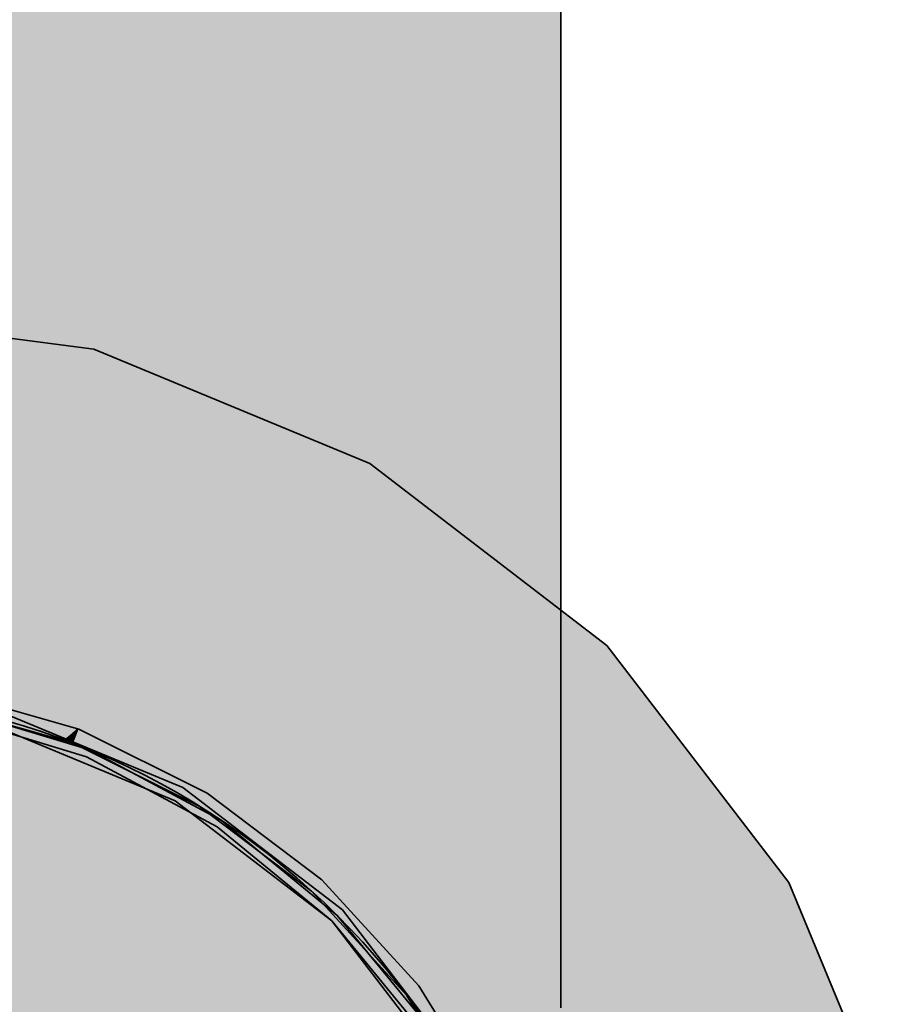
# Model space of a CAD drawing. Extents: x -350 to 540, y -53 to 541.
# Tile 527 of 569: x 304.73 to 307.04, y 211.49 to 214.07. Entities that reach past the tile are written whole.
import ezdxf

# ---------------------------------------------------------------- set-up
doc = ezdxf.new("R2010")
doc.units = 0
doc.layers.get('0').update_dxf_attribs({"lineweight": 35})
for name, color, linetype, lineweight, true_color in [('L_Bauteil', 7, 'Continuous', 35, 0xababab), ('L_Bauteil-Shading', 7, 'Continuous', 35, 0xababab), ('L_Fortluft', 7, 'Continuous', 35, 0x993300), ('L_Fortluft-Shading', 7, 'Continuous', 35, 0x993300)]:
    doc.layers.add(name, color=color, linetype=linetype, lineweight=lineweight, true_color=true_color)

# ---------------------------------------------------------------- blocks, each defined once
blk = doc.blocks.new('3D-Ansicht-A06HSWBANL', base_point=(172.3963, 139.9809))
at = {"layer": 'L_Bauteil-Shading', "color": 254, "true_color": 0xcccccc}
for points in [[(304.1528, 213.3114), (304.1528, 212.7935), (304.9218, 213.2102), (304.4884, 212.698)], [(304.9218, 213.2102), (304.4884, 212.698), (304.7635, 212.6198)], [(305.0034, 212.7579), (304.9218, 213.2102), (304.8734, 212.5885), (304.7635, 212.6198)], [(305.247, 213.0755), (304.9218, 213.2102), (305.0034, 212.7579)], [(305.1058, 212.7583), (305.247, 213.0755), (305.0219, 212.7821)], [(305.1058, 212.7583), (305.5581, 212.7596), (305.247, 213.0755), (305.6453, 212.9105)], [(305.6453, 212.9105), (305.5581, 212.7596), (305.6378, 212.8207)], [(305.7001, 212.8685), (305.6453, 212.9105), (305.6378, 212.8207)], [(305.843, 212.5485), (306.021, 212.6222), (305.6378, 212.8207), (305.7001, 212.8685)], [(305.6204, 212.6118), (305.6378, 212.8207), (305.4937, 212.6479), (305.5581, 212.7596)], [(305.843, 212.5485), (305.6378, 212.8207), (305.6204, 212.6118)], [(305.0034, 212.7579), (304.6917, 212.3518), (304.79, 212.1702), (304.6577, 212.2249)], [(305.0034, 212.7579), (304.79, 212.1702), (305.0706, 212.3855)], [(305.0034, 212.7579), (305.1058, 212.7583), (305.0219, 212.7821)], [(305.0706, 212.3855), (305.4345, 212.6647), (305.0034, 212.7579), (305.1058, 212.7583)], [(305.4345, 212.6647), (305.5581, 212.7596), (305.1058, 212.7583)], [(305.5581, 212.7596), (305.4345, 212.6647), (305.4937, 212.6479)], [(304.4884, 212.698), (304.1528, 212.3013), (304.7635, 212.6198), (304.6917, 212.3518)], [(305.4345, 212.6647), (305.0706, 212.3855), (305.3084, 212.327), (305.097, 212.2395)], [(305.4345, 212.6647), (305.3084, 212.327), (305.4937, 212.6479)], [(305.6069, 212.4507), (305.6204, 212.6118), (305.3084, 212.327), (305.4937, 212.6479)], [(304.7635, 212.6198), (304.6917, 212.3518), (304.8734, 212.5885)], [(305.6069, 212.4507), (306.2666, 212.4337), (306.021, 212.6222)], [(305.6069, 212.4507), (305.843, 212.5485), (305.6204, 212.6118)], [(305.6069, 212.4507), (305.3084, 212.327), (305.5951, 212.3083), (305.2732, 212.2659)], [(305.6069, 212.4507), (305.5951, 212.3083), (306.2666, 212.4337), (306.224, 212.3911)], [(306.2666, 212.4337), (306.224, 212.3911), (306.2527, 212.3949)], [(306.2924, 212.4001), (306.2666, 212.4337), (306.2527, 212.3949)], [(306.7434, 211.8124), (306.2924, 212.4001), (305.86, 211.3024), (306.2527, 212.3949)], [(305.0706, 212.3855), (304.79, 212.1702), (305.097, 212.2395), (304.8599, 212.1412)], [(306.224, 212.3911), (305.5453, 211.7125), (306.2527, 212.3949), (305.86, 211.3024)], [(305.5951, 212.3083), (305.5453, 211.7125), (306.224, 212.3911)], [(305.3084, 212.327), (305.1086, 212.2443), (305.2732, 212.2659)], [(305.2732, 212.2659), (305.1353, 212.0271), (305.5951, 212.3083), (305.5453, 211.7125)], [(304.5355, 212.274), (304.5316, 212.2544), (304.903, 212.1417)], [(304.5355, 212.274), (304.5316, 212.2544), (304.903, 212.1417)], [(304.5355, 212.274), (304.903, 212.1417), (304.9106, 212.1602)], [(304.5355, 212.274), (304.903, 212.1417), (304.9106, 212.1602)], [(305.1086, 212.2443), (305.097, 212.2395), (305.2732, 212.2659), (305.1353, 212.0271)], [(304.8599, 212.1412), (305.1353, 212.0271), (305.097, 212.2395)], [(305.1673, 212.0057), (304.9106, 212.1602), (305.1673, 212.0004), (304.903, 212.1417)], [(304.9106, 212.1602), (304.903, 212.1417), (305.2453, 211.9587)], [(305.1673, 212.023), (304.9106, 212.1602), (305.1673, 212.0057)], [(304.9106, 212.1602), (305.2453, 211.9587), (305.2564, 211.9754)], [(305.2564, 211.9754), (305.1673, 212.023), (305.2453, 211.9587), (305.1673, 212.0057)], [(305.2453, 211.9587), (305.1673, 212.0057), (305.1673, 212.0004)], [(305.2564, 211.9754), (305.2453, 211.9587), (305.5453, 211.7125)], [(305.2564, 211.9754), (305.2453, 211.9587), (305.5453, 211.7125)], [(305.2564, 211.9754), (305.5453, 211.7125), (305.5595, 211.7266)], [(305.2564, 211.9754), (305.5453, 211.7125), (305.5595, 211.7266)], [(305.86, 211.3024), (306.0578, 210.8249), (306.7434, 211.8124)], [(307.0341, 211.1105), (306.7434, 211.8124), (307.0341, 211.0865), (306.0578, 210.8249)], [(305.5595, 211.7266), (305.5453, 211.7125), (305.7916, 211.4124)], [(305.5595, 211.7266), (305.5453, 211.7125), (305.7916, 211.4124)], [(305.5595, 211.7266), (305.7916, 211.4124), (305.8082, 211.4236)], [(305.5595, 211.7266), (305.7916, 211.4124), (305.8082, 211.4236)]]:
    blk.add_solid(points, dxfattribs=at)
at = {"layer": 'L_Bauteil-Shading', "color": 9, "true_color": 0xc5c5c5}
for points in [[(304.8742, 212.194), (304.5161, 212.2959), (304.5148, 212.2891)], [(304.5148, 212.2891), (304.8717, 212.1876), (304.8742, 212.194)], [(304.8578, 212.1983), (304.6479, 212.2539), (304.8516, 212.1933), (304.6463, 212.2517)], [(304.6505, 212.2576), (304.6479, 212.2539), (304.8581, 212.1986), (304.8578, 212.1983)], [(304.8717, 212.1876), (304.8742, 212.194), (304.8516, 212.1933), (304.8578, 212.1983)], [(304.8578, 212.1983), (304.8742, 212.194), (304.8581, 212.1986)], [(305.0993, 212.0819), (304.8742, 212.194), (305.0996, 212.0793), (304.8717, 212.1876)], [(304.9396, 212.1614), (304.8742, 212.194), (304.9329, 212.1585), (304.8717, 212.1876)], [(305.0996, 212.0793), (304.8717, 212.1876), (305.1004, 212.0737)], [(304.9329, 212.1585), (304.8717, 212.1876), (304.9314, 212.1579)], [(305.2076, 212.028), (304.9329, 212.1585), (305.2039, 212.0222), (304.9314, 212.1579)], [(305.2076, 212.028), (304.9396, 212.1614), (304.9329, 212.1585)], [(305.2076, 212.028), (305.0993, 212.0819), (305.0996, 212.0793)], [(305.2076, 212.028), (305.0996, 212.0793), (305.2039, 212.0222), (305.1004, 212.0737)], [(305.2076, 212.028), (305.2039, 212.0222), (305.5047, 211.8036)], [(305.2076, 212.028), (305.2039, 212.0222), (305.5047, 211.8036)], [(305.2039, 212.0222), (305.5001, 211.7985), (305.5047, 211.8036)], [(305.2039, 212.0222), (305.5001, 211.7985), (305.5047, 211.8036)], [(305.5047, 211.8036), (305.5001, 211.7985), (305.7556, 211.5284)], [(305.5047, 211.8036), (305.5001, 211.7985), (305.7556, 211.5284)], [(305.5001, 211.7985), (305.7501, 211.5243), (305.7556, 211.5284)], [(305.5001, 211.7985), (305.7501, 211.5243), (305.7556, 211.5284)], [(305.7556, 211.5284), (305.7501, 211.5243), (305.9516, 211.2118)], [(305.7556, 211.5284), (305.7501, 211.5243), (305.9516, 211.2118)], [(305.7501, 211.5243), (305.9454, 211.2088), (305.9516, 211.2118)], [(305.7501, 211.5243), (305.9454, 211.2088), (305.9516, 211.2118)]]:
    blk.add_solid(points, dxfattribs=at)
at = {"layer": 'L_Bauteil-Shading', "color": 9, "true_color": 0xbcbcbc}
for points in [[(304.5172, 212.3021), (304.5161, 212.2959), (304.8765, 212.1998)], [(304.8742, 212.194), (304.8765, 212.1998), (304.5161, 212.2959)], [(304.6519, 212.2597), (304.6505, 212.2576), (304.8637, 212.2032), (304.8581, 212.1986)], [(304.6519, 212.2597), (304.8637, 212.2032), (304.6542, 212.2631), (304.8639, 212.2034)], [(304.8581, 212.1986), (304.8742, 212.194), (304.8637, 212.2032), (304.8765, 212.1998)], [(304.8637, 212.2032), (304.8765, 212.1998), (304.8639, 212.2034)], [(304.8742, 212.194), (305.0982, 212.0871), (304.8765, 212.1998), (305.0977, 212.0897)], [(304.8742, 212.194), (304.9411, 212.1621), (304.8765, 212.1998), (304.9471, 212.1647)], [(305.0982, 212.0871), (304.8742, 212.194), (305.0993, 212.0819)], [(304.9411, 212.1621), (304.8742, 212.194), (304.9396, 212.1614)], [(304.9411, 212.1621), (305.2108, 212.0334), (304.9471, 212.1647)], [(305.2108, 212.0334), (304.9411, 212.1621), (305.2076, 212.028), (304.9396, 212.1614)], [(305.0982, 212.0871), (305.2108, 212.0334), (305.0977, 212.0897)], [(305.2108, 212.0334), (305.0982, 212.0871), (305.2076, 212.028), (305.0993, 212.0819)], [(305.2108, 212.0334), (305.2076, 212.028), (305.5089, 211.8083)], [(305.2108, 212.0334), (305.2076, 212.028), (305.5089, 211.8083)], [(305.2076, 212.028), (305.5047, 211.8036), (305.5089, 211.8083)], [(305.2076, 212.028), (305.5047, 211.8036), (305.5089, 211.8083)], [(305.5089, 211.8083), (305.5047, 211.8036), (305.7606, 211.5322)], [(305.5089, 211.8083), (305.5047, 211.8036), (305.7606, 211.5322)], [(305.5047, 211.8036), (305.7556, 211.5284), (305.7606, 211.5322)], [(305.5047, 211.8036), (305.7556, 211.5284), (305.7606, 211.5322)], [(305.7606, 211.5322), (305.7556, 211.5284), (305.9572, 211.2146)], [(305.7606, 211.5322), (305.7556, 211.5284), (305.9572, 211.2146)], [(305.7556, 211.5284), (305.9516, 211.2118), (305.9572, 211.2146)], [(305.7556, 211.5284), (305.9516, 211.2118), (305.9572, 211.2146)]]:
    blk.add_solid(points, dxfattribs=at)
at = {"layer": 'L_Bauteil-Shading', "color": 253, "true_color": 0xb1b1b1}
for points in [[(304.5172, 212.3021), (304.8765, 212.1998), (304.8784, 212.2049)], [(304.8784, 212.2049), (304.533, 212.3032), (304.5197, 212.3014)], [(304.6553, 212.2649), (304.8687, 212.2076), (304.6572, 212.2679), (304.8688, 212.2077)], [(304.8687, 212.2076), (304.6553, 212.2649), (304.8639, 212.2034), (304.6542, 212.2631)], [(304.8765, 212.1998), (304.8784, 212.2049), (304.8639, 212.2034), (304.8687, 212.2076)], [(304.8687, 212.2076), (304.8784, 212.2049), (304.8688, 212.2077)], [(305.0956, 212.0968), (304.8784, 212.2049), (305.0963, 212.0943), (304.8765, 212.1998)], [(304.9534, 212.1676), (304.8784, 212.2049), (304.9484, 212.1653), (304.8765, 212.1998)], [(304.8765, 212.1998), (305.0977, 212.0897), (305.0963, 212.0943)], [(304.8765, 212.1998), (304.9471, 212.1647), (304.9484, 212.1653)], [(304.9471, 212.1647), (305.2108, 212.0334), (304.9484, 212.1653), (305.2137, 212.038)], [(305.2137, 212.038), (304.9534, 212.1676), (304.9484, 212.1653)], [(305.2137, 212.038), (305.0956, 212.0968), (305.0963, 212.0943)], [(305.0977, 212.0897), (305.2108, 212.0334), (305.0963, 212.0943), (305.2137, 212.038)], [(305.5126, 211.8123), (305.2137, 212.038), (305.2108, 212.0334)], [(305.5126, 211.8123), (305.2137, 212.038), (305.2108, 212.0334)], [(305.2108, 212.0334), (305.5089, 211.8083), (305.5126, 211.8123)], [(305.2108, 212.0334), (305.5089, 211.8083), (305.5126, 211.8123)], [(305.5126, 211.8123), (305.5089, 211.8083), (305.7649, 211.5355)], [(305.5126, 211.8123), (305.5089, 211.8083), (305.7649, 211.5355)], [(305.7606, 211.5322), (305.7649, 211.5355), (305.5089, 211.8083)], [(305.7606, 211.5322), (305.7649, 211.5355), (305.5089, 211.8083)], [(305.7606, 211.5322), (305.9621, 211.2171), (305.7649, 211.5355)], [(305.7606, 211.5322), (305.9621, 211.2171), (305.7649, 211.5355)], [(305.9572, 211.2146), (305.9621, 211.2171), (305.7606, 211.5322)], [(305.9572, 211.2146), (305.9621, 211.2171), (305.7606, 211.5322)]]:
    blk.add_solid(points, dxfattribs=at)
at = {"layer": 'L_Bauteil-Shading', "color": 253, "true_color": 0xa3a3a3}
for points in [[(304.8801, 212.2091), (304.5334, 212.3033), (304.8784, 212.2049), (304.533, 212.3032)], [(304.8801, 212.2091), (304.5438, 212.3047), (304.5334, 212.3033)], [(304.8725, 212.2111), (304.6581, 212.2694), (304.8688, 212.2077), (304.6572, 212.2679)], [(304.6581, 212.2694), (304.8725, 212.2111), (304.6595, 212.2718), (304.8726, 212.2112)], [(304.8784, 212.2049), (304.8801, 212.2091), (304.8688, 212.2077), (304.8725, 212.2111)], [(304.8725, 212.2111), (304.8801, 212.2091), (304.8726, 212.2112)], [(305.0932, 212.103), (304.8801, 212.2091), (305.0941, 212.1007), (304.8784, 212.2049)], [(304.9585, 212.17), (304.8801, 212.2091), (304.9545, 212.1682), (304.8784, 212.2049)], [(305.0941, 212.1007), (304.8784, 212.2049), (305.0956, 212.0968)], [(304.9545, 212.1682), (304.8784, 212.2049), (304.9534, 212.1676)], [(305.2161, 212.0418), (304.9545, 212.1682), (305.2137, 212.038), (304.9534, 212.1676)], [(305.2161, 212.0418), (304.9585, 212.17), (304.9545, 212.1682)], [(305.2161, 212.0418), (305.0932, 212.103), (305.0941, 212.1007)], [(305.2161, 212.0418), (305.0941, 212.1007), (305.2137, 212.038), (305.0956, 212.0968)], [(305.2161, 212.0418), (305.2137, 212.038), (305.5156, 211.8156)], [(305.2161, 212.0418), (305.2137, 212.038), (305.5156, 211.8156)], [(305.5126, 211.8123), (305.5156, 211.8156), (305.2137, 212.038)], [(305.5126, 211.8123), (305.5156, 211.8156), (305.2137, 212.038)], [(305.7685, 211.5382), (305.5156, 211.8156), (305.5126, 211.8123)], [(305.7685, 211.5382), (305.5156, 211.8156), (305.5126, 211.8123)], [(305.5126, 211.8123), (305.7649, 211.5355), (305.7685, 211.5382)], [(305.5126, 211.8123), (305.7649, 211.5355), (305.7685, 211.5382)], [(305.7685, 211.5382), (305.7649, 211.5355), (305.9661, 211.2191)], [(305.7685, 211.5382), (305.7649, 211.5355), (305.9661, 211.2191)], [(305.9621, 211.2171), (305.9661, 211.2191), (305.7649, 211.5355)], [(305.9621, 211.2171), (305.9661, 211.2191), (305.7649, 211.5355)]]:
    blk.add_solid(points, dxfattribs=at)
at = {"layer": 'L_Bauteil-Shading', "color": 252, "true_color": 0x939393}
for points in [[(304.8813, 212.2121), (304.5444, 212.3048), (304.8801, 212.2091), (304.5438, 212.3047)], [(304.8813, 212.2121), (304.5517, 212.3059), (304.5444, 212.3048)], [(304.8752, 212.2138), (304.66, 212.273), (304.8726, 212.2112), (304.6595, 212.2718)], [(304.66, 212.273), (304.8752, 212.2138), (304.6609, 212.2748), (304.8752, 212.2139)], [(304.8801, 212.2091), (304.8813, 212.2121), (304.8726, 212.2112), (304.8752, 212.2138)], [(304.8752, 212.2138), (304.8813, 212.2121), (304.8752, 212.2139)], [(305.0904, 212.108), (304.8813, 212.2121), (305.0915, 212.1061), (304.8801, 212.2091)], [(304.9621, 212.1719), (304.8813, 212.2121), (304.9593, 212.1705), (304.8801, 212.2091)], [(305.0915, 212.1061), (304.8801, 212.2091), (305.0932, 212.103)], [(304.9593, 212.1705), (304.8801, 212.2091), (304.9585, 212.17)], [(305.2178, 212.0446), (304.9593, 212.1705), (305.2161, 212.0418), (304.9585, 212.17)], [(305.2178, 212.0446), (304.9621, 212.1719), (304.9593, 212.1705)], [(305.2178, 212.0446), (305.0904, 212.108), (305.0915, 212.1061)], [(305.2178, 212.0446), (305.0915, 212.1061), (305.2161, 212.0418), (305.0932, 212.103)], [(305.2178, 212.0446), (305.2161, 212.0418), (305.5178, 211.818)], [(305.2178, 212.0446), (305.2161, 212.0418), (305.5178, 211.818)], [(305.2161, 212.0418), (305.5156, 211.8156), (305.5178, 211.818)], [(305.2161, 212.0418), (305.5156, 211.8156), (305.5178, 211.818)], [(305.5178, 211.818), (305.5156, 211.8156), (305.7711, 211.5402)], [(305.5178, 211.818), (305.5156, 211.8156), (305.7711, 211.5402)], [(305.7685, 211.5382), (305.7711, 211.5402), (305.5156, 211.8156)], [(305.7685, 211.5382), (305.7711, 211.5402), (305.5156, 211.8156)], [(305.969, 211.2205), (305.7711, 211.5402), (305.7685, 211.5382)], [(305.969, 211.2205), (305.7711, 211.5402), (305.7685, 211.5382)], [(305.7685, 211.5382), (305.9661, 211.2191), (305.969, 211.2205)], [(305.7685, 211.5382), (305.9661, 211.2191), (305.969, 211.2205)]]:
    blk.add_solid(points, dxfattribs=at)
at = {"layer": 'L_Bauteil-Shading', "color": 8, "true_color": 0x818181}
for points in [[(304.882, 212.214), (304.5522, 212.306), (304.8813, 212.2121), (304.5517, 212.3059)], [(304.882, 212.214), (304.5565, 212.3066), (304.5522, 212.306)], [(304.8765, 212.2156), (304.6611, 212.2756), (304.8752, 212.2139), (304.6609, 212.2748)], [(304.6611, 212.2756), (304.8765, 212.2156), (304.6614, 212.2768), (304.8765, 212.2156)], [(304.8813, 212.2121), (304.882, 212.214), (304.8752, 212.2139), (304.8765, 212.2156)], [(304.8765, 212.2156), (304.882, 212.214), (304.8765, 212.2156)], [(305.0875, 212.1117), (304.882, 212.214), (305.0886, 212.1103), (304.8813, 212.2121)], [(304.9641, 212.1731), (304.882, 212.214), (304.9626, 212.1722), (304.8813, 212.2121)], [(305.0886, 212.1103), (304.8813, 212.2121), (305.0904, 212.108)], [(304.9626, 212.1722), (304.8813, 212.2121), (304.9621, 212.1719)], [(305.2188, 212.0463), (304.9626, 212.1722), (305.2178, 212.0446), (304.9621, 212.1719)], [(305.2188, 212.0463), (304.9641, 212.1731), (304.9626, 212.1722)], [(305.2188, 212.0463), (305.0875, 212.1117), (305.0886, 212.1103)], [(305.2188, 212.0463), (305.0886, 212.1103), (305.2178, 212.0446), (305.0904, 212.108)], [(305.2188, 212.0463), (305.2178, 212.0446), (305.5192, 211.8195)], [(305.2188, 212.0463), (305.2178, 212.0446), (305.5192, 211.8195)], [(305.2178, 212.0446), (305.5178, 211.818), (305.5192, 211.8195)], [(305.2178, 212.0446), (305.5178, 211.818), (305.5192, 211.8195)], [(305.5192, 211.8195), (305.5178, 211.818), (305.7727, 211.5414)], [(305.5192, 211.8195), (305.5178, 211.818), (305.7727, 211.5414)], [(305.5178, 211.818), (305.7711, 211.5402), (305.7727, 211.5414)], [(305.5178, 211.818), (305.7711, 211.5402), (305.7727, 211.5414)], [(305.7727, 211.5414), (305.7711, 211.5402), (305.9708, 211.2214)], [(305.7727, 211.5414), (305.7711, 211.5402), (305.9708, 211.2214)], [(305.969, 211.2205), (305.9708, 211.2214), (305.7711, 211.5402)], [(305.969, 211.2205), (305.9708, 211.2214), (305.7711, 211.5402)]]:
    blk.add_solid(points, dxfattribs=at)
at = {"layer": 'L_Bauteil-Shading', "color": 8, "true_color": 0x6f6f6f}
for points in [[(304.8822, 212.2147), (304.5566, 212.3067), (304.882, 212.214), (304.5565, 212.3066)], [(304.8822, 212.2147), (304.5578, 212.307), (304.5566, 212.3067)], [(304.6613, 212.2771), (304.8765, 212.2163), (304.6611, 212.2776), (304.8765, 212.2163)], [(304.8765, 212.2163), (304.6613, 212.2771), (304.8765, 212.2156), (304.6614, 212.2768)], [(304.882, 212.214), (304.8822, 212.2147), (304.8765, 212.2156), (304.8765, 212.2163)], [(304.8765, 212.2163), (304.8822, 212.2147), (304.8765, 212.2163)], [(305.0844, 212.114), (304.8822, 212.2147), (305.0857, 212.1131), (304.882, 212.214)], [(304.9645, 212.1737), (304.8822, 212.2147), (304.9642, 212.1733), (304.882, 212.214)], [(305.0857, 212.1131), (304.882, 212.214), (305.0875, 212.1117)], [(304.9642, 212.1733), (304.882, 212.214), (304.9641, 212.1731)], [(305.2192, 212.0469), (304.9642, 212.1733), (305.2188, 212.0463), (304.9641, 212.1731)], [(305.2192, 212.0469), (304.9645, 212.1737), (304.9642, 212.1733)], [(305.2192, 212.0469), (305.0844, 212.114), (305.0857, 212.1131)], [(305.2192, 212.0469), (305.0857, 212.1131), (305.2188, 212.0463), (305.0875, 212.1117)], [(305.2192, 212.0469), (305.2188, 212.0463), (305.5196, 211.82)], [(305.2192, 212.0469), (305.2188, 212.0463), (305.5196, 211.82)], [(305.2188, 212.0463), (305.5192, 211.8195), (305.5196, 211.82)], [(305.2188, 212.0463), (305.5192, 211.8195), (305.5196, 211.82)], [(305.5196, 211.82), (305.5192, 211.8195), (305.7733, 211.5418)], [(305.5196, 211.82), (305.5192, 211.8195), (305.7733, 211.5418)], [(305.5192, 211.8195), (305.7727, 211.5414), (305.7733, 211.5418)], [(305.5192, 211.8195), (305.7727, 211.5414), (305.7733, 211.5418)], [(305.7733, 211.5418), (305.7727, 211.5414), (305.9714, 211.2217)], [(305.7733, 211.5418), (305.7727, 211.5414), (305.9714, 211.2217)], [(305.7727, 211.5414), (305.9708, 211.2214), (305.9714, 211.2217)], [(305.7727, 211.5414), (305.9708, 211.2214), (305.9714, 211.2217)]]:
    blk.add_solid(points, dxfattribs=at)
at = {"layer": 'L_Bauteil-Shading', "color": 9, "true_color": 0xcbcbcb}
for points in [[(304.5128, 212.2784), (304.8691, 212.1808), (304.5135, 212.282)], [(304.8678, 212.1774), (304.8691, 212.1808), (304.5128, 212.2784)], [(304.6402, 212.2435), (304.6393, 212.2424), (304.8443, 212.1876), (304.841, 212.185)], [(304.6417, 212.2455), (304.6402, 212.2435), (304.8446, 212.1878), (304.8443, 212.1876)], [(304.841, 212.185), (304.8678, 212.1774), (304.8443, 212.1876), (304.8691, 212.1808)], [(304.8443, 212.1876), (304.8691, 212.1808), (304.8446, 212.1878)], [(304.8691, 212.1808), (304.8678, 212.1774), (305.101, 212.0654), (305.101, 212.0641)], [(304.8691, 212.1808), (304.8678, 212.1774), (304.9226, 212.1542), (304.9188, 212.1526)], [(304.8678, 212.1774), (305.101, 212.0612), (305.101, 212.0641)], [(304.8678, 212.1774), (304.9181, 212.1523), (304.9188, 212.1526)], [(304.9181, 212.1523), (305.1982, 212.0128), (304.9188, 212.1526), (305.2001, 212.016)], [(304.9188, 212.1526), (305.2001, 212.016), (304.9226, 212.1542)], [(305.101, 212.0641), (305.2001, 212.016), (305.101, 212.0654)], [(305.101, 212.0612), (305.1982, 212.0128), (305.101, 212.0641), (305.2001, 212.016)], [(305.1982, 212.0128), (305.4952, 211.7932), (305.2001, 212.016)], [(305.1982, 212.0128), (305.4952, 211.7932), (305.2001, 212.016)], [(305.4927, 211.7904), (305.4952, 211.7932), (305.1982, 212.0128)], [(305.4927, 211.7904), (305.4952, 211.7932), (305.1982, 212.0128)], [(305.4927, 211.7904), (305.7443, 211.5199), (305.4952, 211.7932)], [(305.4927, 211.7904), (305.7443, 211.5199), (305.4952, 211.7932)], [(305.7413, 211.5177), (305.7443, 211.5199), (305.4927, 211.7904)], [(305.7413, 211.5177), (305.7443, 211.5199), (305.4927, 211.7904)], [(305.7413, 211.5177), (305.9389, 211.2055), (305.7443, 211.5199)], [(305.7413, 211.5177), (305.9389, 211.2055), (305.7443, 211.5199)], [(305.9356, 211.2039), (305.9389, 211.2055), (305.7413, 211.5177)], [(305.9356, 211.2039), (305.9389, 211.2055), (305.7413, 211.5177)]]:
    blk.add_solid(points, dxfattribs=at)
at = {"layer": 'L_Bauteil-Shading', "color": 9, "true_color": 0xcacaca}
for points in [[(304.5148, 212.2891), (304.5135, 212.282), (304.8717, 212.1876)], [(304.5135, 212.282), (304.8691, 212.1808), (304.8717, 212.1876)], [(304.8512, 212.193), (304.6434, 212.2478), (304.8446, 212.1878), (304.6417, 212.2455)], [(304.6434, 212.2478), (304.8512, 212.193), (304.6463, 212.2517), (304.8516, 212.1933)], [(304.8691, 212.1808), (304.8717, 212.1876), (304.8446, 212.1878), (304.8512, 212.193)], [(304.8512, 212.193), (304.8717, 212.1876), (304.8516, 212.1933)], [(305.1004, 212.0737), (304.8717, 212.1876), (305.1006, 212.0711), (304.8691, 212.1808)], [(304.9314, 212.1579), (304.8717, 212.1876), (304.9241, 212.1548), (304.8691, 212.1808)], [(305.1006, 212.0711), (304.8691, 212.1808), (305.101, 212.0654)], [(304.9241, 212.1548), (304.8691, 212.1808), (304.9226, 212.1542)], [(305.2039, 212.0222), (304.9241, 212.1548), (305.2001, 212.016), (304.9226, 212.1542)], [(305.2039, 212.0222), (304.9314, 212.1579), (304.9241, 212.1548)], [(305.2039, 212.0222), (305.1004, 212.0737), (305.1006, 212.0711)], [(305.2039, 212.0222), (305.1006, 212.0711), (305.2001, 212.016), (305.101, 212.0654)], [(305.2039, 212.0222), (305.2001, 212.016), (305.5001, 211.7985)], [(305.2039, 212.0222), (305.2001, 212.016), (305.5001, 211.7985)], [(305.2001, 212.016), (305.4952, 211.7932), (305.5001, 211.7985)], [(305.2001, 212.016), (305.4952, 211.7932), (305.5001, 211.7985)], [(305.5001, 211.7985), (305.4952, 211.7932), (305.7501, 211.5243)], [(305.5001, 211.7985), (305.4952, 211.7932), (305.7501, 211.5243)], [(305.4952, 211.7932), (305.7443, 211.5199), (305.7501, 211.5243)], [(305.4952, 211.7932), (305.7443, 211.5199), (305.7501, 211.5243)], [(305.7501, 211.5243), (305.7443, 211.5199), (305.9454, 211.2088)], [(305.7501, 211.5243), (305.7443, 211.5199), (305.9454, 211.2088)], [(305.7443, 211.5199), (305.9389, 211.2055), (305.9454, 211.2088)], [(305.7443, 211.5199), (305.9389, 211.2055), (305.9454, 211.2088)]]:
    blk.add_solid(points, dxfattribs=at)
at = {"layer": 'L_Bauteil-Shading', "color": 250, "true_color": 0x2e3032}
for points in [[(304.9022, 212.1666), (304.1546, 208.3633), (304.6681, 212.2636)], [(304.3687, 209.9893), (304.6681, 212.2636), (304.6105, 210.0287), (305.1553, 212.0618)], [(304.9022, 212.1666), (304.9022, 211.1172), (304.1546, 208.3633), (304.164, 208.3621)], [(305.1553, 212.0618), (304.9022, 211.1172), (304.9022, 212.1666)], [(304.6105, 210.0287), (305.1553, 212.0618), (304.8829, 210.0732), (305.5736, 211.7408)], [(305.5736, 211.7408), (304.9022, 210.1197), (305.1553, 212.0618), (304.9022, 211.1172)], [(304.8829, 210.0732), (305.5736, 211.7408), (305.2036, 210.1255), (305.8947, 211.3224)], [(305.8947, 211.3224), (304.9022, 209.6034), (305.5736, 211.7408), (304.9022, 210.1197)]]:
    blk.add_solid(points, dxfattribs=at)
at = {"layer": 'L_Fortluft-Shading', "color": 24, "true_color": 0x923000}
blk.add_solid([(304.6629, 212.7771), (305.1453, 212.8289), (304.6629, 214.3124), (305.1453, 214.3124)], dxfattribs=at)
at = {"layer": 'L_Fortluft-Shading', "color": 26, "true_color": 0x882d00}
for points in [[(305.1453, 214.3124), (305.1453, 212.8289), (305.5595, 213.9825), (305.5595, 212.9111)], [(305.1453, 214.3124), (305.5595, 213.9825), (305.3026, 214.3124)], [(305.5595, 213.9825), (305.5595, 214.3124), (305.3026, 214.3124)]]:
    blk.add_solid(points, dxfattribs=at)
at = {"layer": 'L_Fortluft-Shading', "color": 26, "true_color": 0x7a2800}
for points in [[(305.8773, 214.3124), (305.5595, 214.3124), (305.564, 213.9745), (305.5595, 213.9825)], [(305.8773, 214.3124), (305.564, 213.9745), (305.8773, 213.5192)], [(305.5595, 213.9825), (305.5595, 212.9111), (305.8773, 213.4133), (305.8773, 213.0183)], [(305.564, 213.9745), (305.8773, 213.4133), (305.8773, 213.5192)]]:
    blk.add_solid(points, dxfattribs=at)
at = {"layer": 'L_Fortluft-Shading', "color": 26, "true_color": 0x692300}
for points in [[(306.0771, 213.1432), (305.8773, 214.3124), (306.0418, 213.1211), (305.8773, 213.5192)], [(305.8773, 214.3124), (306.0771, 213.1432), (306.0771, 214.3124)], [(305.8773, 213.5192), (305.8773, 213.4133), (306.0418, 213.1211), (305.9913, 213.0896)], [(305.8773, 213.4133), (305.8773, 213.0183), (305.9913, 213.0896)]]:
    blk.add_solid(points, dxfattribs=at)
at = {"layer": 'L_Fortluft-Shading', "color": 28, "true_color": 0x561c00}
blk.add_solid([(306.0771, 213.1432), (306.1453, 213.2771), (306.0771, 214.3124), (306.1453, 214.3124)], dxfattribs=at)
at = {"layer": 'L_Fortluft-Shading', "color": 28, "true_color": 0x551c00}
for points in [[(306.1453, 213.2771), (306.0771, 213.1432), (306.1453, 212.3293), (306.1381, 212.4002)], [(306.1381, 212.4002), (306.0771, 213.1432), (306.0771, 213.0002)], [(306.1453, 212.3124), (306.1381, 212.4002), (306.0771, 212.7377), (306.0771, 213.0002)], [(306.1453, 212.3124), (306.0771, 212.7377), (306.1226, 212.2261)], [(306.0771, 212.7377), (306.0771, 212.0536), (306.1226, 212.2261)], [(306.1381, 212.4002), (306.1453, 212.3124), (306.1453, 212.3293)]]:
    blk.add_solid(points, dxfattribs=at)
at = {"layer": 'L_Fortluft-Shading', "color": 26, "true_color": 0x672200}
for points in [[(305.9913, 213.0896), (306.0771, 212.7377), (306.0418, 213.1211), (306.0771, 213.0002)], [(306.0771, 213.0002), (306.0771, 213.1432), (306.0418, 213.1211)], [(305.8773, 213.0183), (306.0771, 212.7377), (305.9913, 213.0896)], [(305.8773, 213.0183), (305.8773, 211.8124), (306.0771, 212.7377), (306.0771, 212.0536)]]:
    blk.add_solid(points, dxfattribs=at)
at = {"layer": 'L_Fortluft-Shading', "color": 26, "true_color": 0x772700}
blk.add_solid([(305.5595, 211.6053), (305.8773, 211.8124), (305.5595, 212.9111), (305.8773, 213.0183)], dxfattribs=at)
at = {"layer": 'L_Fortluft-Shading', "color": 26, "true_color": 0x842c00}
for points in [[(305.1453, 212.8289), (305.5595, 211.6053), (305.5595, 212.9111)], [(305.5595, 211.6053), (305.1453, 212.8289), (305.3505, 211.5251), (305.1453, 211.7792)], [(305.1453, 211.7792), (305.1453, 211.7549), (305.3505, 211.5251), (305.2929, 211.5031)], [(305.1453, 211.7549), (305.1453, 211.4464), (305.2929, 211.5031)]]:
    blk.add_solid(points, dxfattribs=at)
at = {"layer": 'L_Fortluft-Shading', "color": 24, "true_color": 0x8d2f00}
for points in [[(305.1453, 212.8289), (304.6629, 212.7771), (305.0878, 211.8347), (304.6629, 212.4248)], [(305.1453, 212.8289), (305.0878, 211.8347), (305.1453, 211.7792)], [(304.6629, 212.4248), (304.6629, 211.3465), (305.1453, 211.7549), (305.1453, 211.4464)], [(305.0878, 211.8347), (305.1453, 211.7549), (305.1453, 211.7792)]]:
    blk.add_solid(points, dxfattribs=at)
at = {"layer": 'L_Fortluft-Shading', "color": 28, "true_color": 0x541c00}
for points in [[(306.1453, 211.6843), (306.1453, 212.3124), (306.1226, 212.2261)], [(306.0771, 212.0536), (306.1453, 211.6843), (306.1226, 212.2261)], [(306.0771, 212.0536), (306.0771, 211.118), (306.1453, 211.6843), (306.1453, 211.484)]]:
    blk.add_solid(points, dxfattribs=at)
at = {"layer": 'L_Fortluft-Shading', "color": 38, "true_color": 0x632100}
blk.add_solid([(305.8773, 210.7769), (306.0771, 211.118), (305.8773, 211.8124), (306.0771, 212.0536)], dxfattribs=at)
at = {"layer": 'L_Fortluft-Shading', "color": 26, "true_color": 0x712500}
for points in [[(305.5595, 211.6053), (305.8773, 210.7769), (305.8773, 211.8124)], [(305.8773, 210.7769), (305.5595, 211.6053), (305.7583, 210.6672), (305.5595, 211.1511)]]:
    blk.add_solid(points, dxfattribs=at)
at = {"layer": 'L_Fortluft-Shading', "color": 26, "true_color": 0x7c2900}
for points in [[(305.5595, 211.1511), (305.5595, 211.6053), (305.3505, 211.5251)], [(305.2929, 211.5031), (305.5595, 210.8148), (305.3505, 211.5251), (305.5595, 211.1511)], [(305.1453, 211.4464), (305.5595, 210.8148), (305.2929, 211.5031)]]:
    blk.add_solid(points, dxfattribs=at)
blk = doc.blocks.new('CA_200x500_50-A06HSWUUNL', base_point=(301.1453, 207.3124))
at = {"color": 254, "linetype": 'ByBlock', "lineweight": -2, "ltscale": 0.35, "true_color": 0xcccccc}
for p, q in [((304.9217, 213.2102), (304.1453, 213.3124)), ((305.6453, 212.9105), (304.9217, 213.2102)), ((306.2666, 212.4337), (305.6453, 212.9105)), ((306.7434, 211.8124), (306.2666, 212.4337)), ((304.8822, 212.2147), (304.5201, 212.3177)), ((304.5128, 212.2784), (304.8678, 212.1774)), ((304.9107, 212.1602), (304.5355, 212.274)), ((304.5316, 212.2544), (304.903, 212.1417)), ((304.6578, 212.225), (305.1353, 212.0271)), ((305.2192, 212.0469), (304.8822, 212.2147)), ((304.8678, 212.1774), (305.1982, 212.0129)), ((304.903, 212.1417), (305.2453, 211.9587)), ((305.2564, 211.9754), (304.9107, 212.1602)), ((305.5196, 211.82), (305.2192, 212.0469)), ((305.1353, 212.0271), (305.5454, 211.7125)), ((305.1982, 212.0129), (305.4927, 211.7904)), ((305.2453, 211.9587), (305.5454, 211.7125)), ((305.5595, 211.7266), (305.2564, 211.9754)), ((305.7732, 211.5418), (305.5196, 211.82)), ((307.0431, 211.0889), (306.7434, 211.8124)), ((305.4927, 211.7904), (305.7413, 211.5177)), ((305.8082, 211.4236), (305.5595, 211.7266)), ((305.5454, 211.7125), (305.7916, 211.4124)), ((305.5454, 211.7125), (305.86, 211.3024)), ((305.9714, 211.2217), (305.7732, 211.5418)), ((305.7413, 211.5177), (305.9356, 211.2039))]:
    blk.add_line(p, q, dxfattribs=at)
at = {"color": 250, "linetype": 'ByBlock', "lineweight": -2, "ltscale": 0.35, "true_color": 0x2e3032}
for p, q in [((304.6681, 212.2636), (305.1553, 212.0618)), ((305.1553, 212.0618), (305.5736, 211.7408)), ((305.5736, 211.7408), (305.8947, 211.3224))]:
    blk.add_line(p, q, dxfattribs=at)
blk = doc.blocks.new('Bogen-A06HSX00NL', base_point=(300.1453, 208.3124))
at = {"color": 0, "linetype": 'ByBlock', "lineweight": -2, "ltscale": 0.35}
blk.add_circle((304.1453, 210.3124), 2, dxfattribs=at)
blk = doc.blocks.new('Wickelfalzrohr-A06HSX02NL', base_point=(302.1453, 208.3124))
at = {"color": 0, "linetype": 'ByBlock', "lineweight": -2, "ltscale": 0.35}
blk.add_circle((304.1453, 210.3124), 2, dxfattribs=at)
blk = doc.blocks.new('Wickelfalzrohr-A06HSX08NL', base_point=(302.1453, 208.3124))
at = {"color": 0, "linetype": 'ByBlock', "lineweight": -2, "ltscale": 0.35}
blk.add_circle((304.1453, 210.3124), 2, dxfattribs=at)
blk = doc.blocks.new('Bogen-A06HSX0ENL', base_point=(302.1453, 208.3124))
at = {"color": 0, "linetype": 'ByBlock', "lineweight": -2, "ltscale": 0.35}
for p, q in [((306.1453, 213.2771), (306.1453, 214.3124)), ((306.1453, 212.3124), (306.1453, 213.2771)), ((306.1453, 211.484), (306.1453, 212.3124))]:
    blk.add_line(p, q, dxfattribs=at)
blk.add_circle((304.1453, 210.3124), 2, dxfattribs=at)

msp = doc.modelspace()

# ---------------------------------------------------------------- block references
msp.add_blockref('3D-Ansicht-A06HSWBANL', (172.3963, 139.9809))
at = {"layer": 'L_Bauteil', "ltscale": 0.35}
msp.add_blockref('CA_200x500_50-A06HSWUUNL', (301.1453, 207.3124), dxfattribs=at)
at = {"layer": 'L_Fortluft', "ltscale": 0.35}
for name, p in [('Bogen-A06HSX0ENL', (302.1453, 208.3124)), ('Bogen-A06HSX00NL', (300.1453, 208.3124)), ('Wickelfalzrohr-A06HSX02NL', (302.1453, 208.3124)), ('Wickelfalzrohr-A06HSX08NL', (302.1453, 208.3124))]:
    msp.add_blockref(name, p, dxfattribs=at)

doc.saveas('drawing.dxf')
